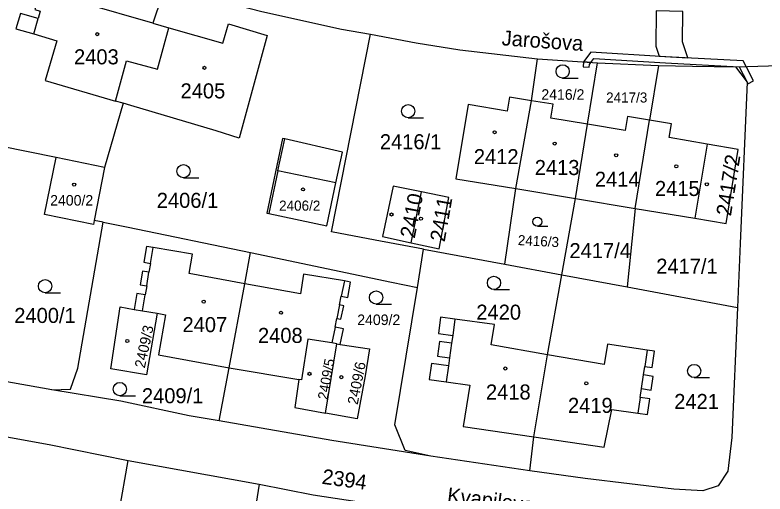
# Model space of a CAD drawing. Extents: x -869103 to -863415, y -1015889 to -1012477.
# Drawn here: x -866069.9 to -865985.1, y -1015005.7 to -1014951.6 of the extents above; entities that cross this region are included whole.
import ezdxf

# ---------------------------------------------------------------- set-up
doc = ezdxf.new("R2010")
doc.units = 0
for name, color, linetype in [('Hranice parcel', 7, 'Continuous'), ('Parcelní čísla', 7, 'Continuous'), ('Pop  PČ popisy', 7, 'Continuous'), ('Vnitřní kresba', 7, 'Continuous'), ('Věcná břemena k části', 7, 'Continuous'), ('Značky budov', 7, 'Continuous'), ('Značky kultur', 7, 'Continuous')]:
    doc.layers.add(name, color=color, linetype=linetype)

msp = doc.modelspace()

# ---------------------------------------------------------------- linework, layer by layer
at = {"layer": 'Hranice parcel'}
for p, q in [((-866052.82, -1014947.95), (-866054.3, -1014952.51)), ((-866054.3, -1014952.51), (-866052.51, -1014953.02)), ((-866011.49, -1014961.26), (-866010.8, -1014956.52)), ((-866010.8, -1014956.52), (-866004, -1014956.98)), ((-866005.14, -1014963.93), (-866004, -1014956.98)), ((-866004, -1014956.98), (-865997.11, -1014957.3)), ((-865997.11, -1014957.3), (-865998.14, -1014963.46)), ((-865997.11, -1014957.3), (-865993.27, -1014957.37)), ((-865993.27, -1014957.37), (-865988.4, -1014957.43)), ((-865988.4, -1014957.43), (-865987.07, -1014959.16)), ((-865987.07, -1014959.16), (-865987.88, -1014977.42)), ((-866057.67, -1014961.56), (-866058.52, -1014961.31)), ((-866011.49, -1014961.26), (-866013.96, -1014960.85)), ((-866013.26, -1014971.21), (-866011.49, -1014961.26)), ((-866009.02, -1014961.66), (-866011.49, -1014961.26)), ((-866057.67, -1014961.56), (-866059.78, -1014968.83)), ((-866018.63, -1014961.71), (-866020.02, -1014970.09)), ((-865998.14, -1014963.46), (-866000.61, -1014963.05)), ((-866006.51, -1014972.32), (-866005.14, -1014963.93)), ((-865999.75, -1014973.44), (-865998.14, -1014963.46)), ((-865995.64, -1014963.87), (-865998.14, -1014963.46)), ((-866065.26, -1014967.7), (-866071.64, -1014966.39)), ((-865991.59, -1014966.18), (-865993, -1014974.55)), ((-866059.78, -1014968.83), (-866065.26, -1014967.7)), ((-866059.78, -1014968.83), (-866060.95, -1014974.82)), ((-866020.02, -1014970.09), (-866013.26, -1014971.21)), ((-866025.1, -1014977.33), (-866023.94, -1014971.57)), ((-866014.51, -1014979.76), (-866013.26, -1014971.21)), ((-866013.26, -1014971.21), (-866006.51, -1014972.32)), ((-866008.05, -1014980.96), (-866006.51, -1014972.32)), ((-866006.51, -1014972.32), (-865999.75, -1014973.44)), ((-865999.75, -1014973.44), (-866000.67, -1014982.33)), ((-865999.75, -1014973.44), (-865993, -1014974.55)), ((-866060.95, -1014974.82), (-866061.03, -1014975.25)), ((-866059.93, -1014975), (-866060.95, -1014974.82)), ((-865987.88, -1014977.42), (-865988.18, -1014984.66)), ((-866024.39, -1014982.39), (-866023.68, -1014978.05)), ((-866023.68, -1014978.05), (-866014.51, -1014979.76)), ((-866043.92, -1014981.96), (-866043.27, -1014978.45)), ((-866014.51, -1014979.76), (-866008.05, -1014980.96)), ((-866009.66, -1014989.99), (-866008.05, -1014980.96)), ((-866008.05, -1014980.96), (-866000.67, -1014982.33)), ((-866045.69, -1014991.48), (-866043.92, -1014981.96)), ((-866000.67, -1014982.33), (-865988.18, -1014984.66)), ((-865988.18, -1014984.66), (-865988.8, -1014999.36)), ((-866034.77, -1014996.62), (-866033.5, -1014988.76)), ((-866033.5, -1014988.76), (-866033.11, -1014988.84)), ((-866033.11, -1014988.84), (-866029.81, -1014989.31)), ((-866011.23, -1014999.28), (-866009.66, -1014989.99)), ((-866065.73, -1014993.95), (-866080.55, -1014991.34)), ((-866046.81, -1014997.48), (-866045.69, -1014991.48)), ((-866045.69, -1014991.48), (-866037.79, -1014992.78)), ((-866046.81, -1014997.48), (-866050.19, -1014996.89)), ((-866031.19, -1014997.26), (-866034.77, -1014996.62)), ((-866011.65, -1015003.12), (-866011.23, -1014999.28)), ((-866058.12, -1015007.82), (-866057.12, -1015001.97)), ((-866057.12, -1015001.97), (-866042.28, -1015004.64)), ((-866011.65, -1015003.12), (-866022.86, -1015001.46))]:
    msp.add_line(p, q, dxfattribs=at)
for points in [[(-866054.3, -1014952.51), (-866062.19, -1014950.25), (-866061.51, -1014948.09), (-866065.85, -1014946.73), (-866067.58, -1014946.19), (-866068.13, -1014947.96), (-866066.35, -1014948.51), (-866066.59, -1014949.4), (-866067.2, -1014949.23), (-866067.68, -1014950.96), (-866067.07, -1014951.13), (-866067.3, -1014951.96), (-866069.3, -1014951.4), (-866069.81, -1014953.12), (-866067.79, -1014953.71), (-866065.19, -1014954.48), (-866066.51, -1014958.96), (-866058.52, -1014961.31)], [(-866052.82, -1014947.95), (-866046.98, -1014949.85), (-866041.99, -1014951.17), (-866032.98, -1014953.16), (-866029.71, -1014953.75)], [(-866052.51, -1014953.02), (-866046.4, -1014954.77), (-866045.75, -1014952.58), (-866041.37, -1014953.87), (-866044.54, -1014965.49), (-866047.14, -1014964.66), (-866056.82, -1014961.81), (-866057.67, -1014961.56)], [(-866058.52, -1014961.31), (-866057.28, -1014956.74), (-866053.78, -1014957.69), (-866052.51, -1014953.02)], [(-866023.68, -1014978.05), (-866029.17, -1014977.02), (-866034.1, -1014976.1), (-866029.71, -1014953.75)], [(-866029.71, -1014953.75), (-866024.51, -1014954.7), (-866019.6, -1014955.52), (-866010.8, -1014956.52)], [(-865988.4, -1014957.43), (-865988.25, -1014957.43), (-865977.55, -1014957.1)], [(-866013.96, -1014960.85), (-866014.22, -1014962.43), (-866018.63, -1014961.71)], [(-866005.14, -1014963.93), (-866009.28, -1014963.24), (-866009.02, -1014961.66)], [(-866000.61, -1014963.05), (-866000.87, -1014964.65), (-866005.14, -1014963.93)], [(-865991.59, -1014966.18), (-865995.9, -1014965.44), (-865995.64, -1014963.87)], [(-866039.64, -1014965.54), (-866041.42, -1014973.97), (-866041.18, -1014974.03), (-866034.65, -1014975.4), (-866033.62, -1014970.56), (-866032.87, -1014967.07), (-866039.39, -1014965.57), (-866039.64, -1014965.54)], [(-865993, -1014974.55), (-865989.45, -1014975.14), (-865988.11, -1014966.78), (-865991.59, -1014966.18)], [(-866061.03, -1014975.25), (-866066.57, -1014974.12), (-866065.26, -1014967.7)], [(-866023.94, -1014971.57), (-866027.14, -1014970.92), (-866028.35, -1014976.64), (-866025.1, -1014977.33)], [(-866025.1, -1014977.33), (-866021.91, -1014978), (-866020.82, -1014972.2), (-866023.94, -1014971.57)], [(-866065.73, -1014993.95), (-866063.64, -1014993.89), (-866062.79, -1014991.51), (-866059.93, -1014975)], [(-866059.93, -1014975), (-866057.12, -1014975.56), (-866043.27, -1014978.45)], [(-866043.92, -1014981.96), (-866050.21, -1014980.82), (-866049.84, -1014978.63), (-866054.28, -1014977.88), (-866055.03, -1014977.75), (-866055.33, -1014979.53), (-866054.58, -1014979.66), (-866054.75, -1014980.66), (-866055.49, -1014980.54), (-866055.75, -1014982.09), (-866055.01, -1014982.22), (-866055.17, -1014983.21), (-866056.13, -1014983.05), (-866056.44, -1014984.87)], [(-866043.27, -1014978.45), (-866027.32, -1014981.78), (-866024.39, -1014982.39)], [(-866031.95, -1014981.77), (-866032.65, -1014981.63), (-866037.28, -1014980.87), (-866037.62, -1014983.09), (-866043.92, -1014981.96)], [(-866033.11, -1014988.84), (-866032.75, -1014987.05), (-866033.7, -1014986.86), (-866033.51, -1014985.89), (-866033.03, -1014985.99), (-866032.72, -1014984.46), (-866033.2, -1014984.36), (-866033, -1014983.37), (-866032.27, -1014983.52), (-866031.95, -1014981.77)], [(-866022.86, -1015001.46), (-866025.76, -1015000.82), (-866026.93, -1014997.94), (-866024.39, -1014982.39)], [(-866053.83, -1014985.31), (-866055.04, -1014992.27), (-866059.08, -1014991.57), (-866058.02, -1014984.58), (-866056.44, -1014984.87)], [(-866056.44, -1014984.87), (-866055.49, -1014985.03), (-866053.83, -1014985.31)], [(-866053.83, -1014985.31), (-866052.89, -1014985.47), (-866053.68, -1014990.01), (-866045.69, -1014991.48)], [(-866015.65, -1014986.59), (-866020.14, -1014985.97), (-866021.76, -1014985.75), (-866022, -1014987.58), (-866020.39, -1014987.8), (-866020.52, -1014988.69), (-866021.87, -1014988.51), (-866022.1, -1014990.16), (-866020.74, -1014990.35), (-866020.87, -1014991.24), (-866022.8, -1014990.97), (-866023.07, -1014992.79), (-866021.12, -1014993.06), (-866018.45, -1014993.43)], [(-866009.66, -1014989.99), (-866016.04, -1014988.87), (-866015.65, -1014986.59)], [(-866033.5, -1014988.76), (-866034.06, -1014988.65), (-866036.78, -1014988.23), (-866037.49, -1014992.82), (-866037.79, -1014992.78)], [(-866029.81, -1014989.31), (-866030.29, -1014992.39), (-866031.19, -1014997.26)], [(-866002.87, -1014988.8), (-866003.27, -1014991.1), (-866009.66, -1014989.99)], [(-866002.38, -1014996.18), (-865999.45, -1014996.61), (-865998.36, -1014996.77), (-865998.1, -1014994.98), (-865999.19, -1014994.82), (-865999.04, -1014993.83), (-865997.95, -1014993.99), (-865997.72, -1014992.44), (-865998.81, -1014992.28), (-865998.67, -1014991.31), (-865997.84, -1014991.43), (-865997.57, -1014989.58), (-865998.4, -1014989.46), (-866002.87, -1014988.8)], [(-866037.79, -1014992.78), (-866038.26, -1014995.98), (-866034.77, -1014996.62)], [(-866018.45, -1014993.43), (-866019.22, -1014998.12), (-866011.23, -1014999.28)], [(-866050.19, -1014996.89), (-866057.93, -1014995.26), (-866065.73, -1014993.95)], [(-866011.23, -1014999.28), (-866003.24, -1015000.44), (-866002.38, -1014996.18)], [(-866084.98, -1014996.73), (-866066.06, -1015000.16), (-866057.12, -1015001.97)], [(-866022.86, -1015001.46), (-866034.06, -1014999.71), (-866046.81, -1014997.48)], [(-865988.8, -1014999.36), (-865989.28, -1015003.16), (-865990.36, -1015004.83), (-865992.08, -1015005.39), (-865995.37, -1015005.19), (-866000.4, -1015004.61), (-866005.39, -1015004), (-866011.65, -1015003.12)], [(-866042.28, -1015004.64), (-866048.17, -1015041.78), (-866048.39, -1015043.73)], [(-866042.28, -1015004.64), (-866036.19, -1015005.83), (-866027.45, -1015007.16)]]:
    msp.add_lwpolyline(points, dxfattribs=at)
at = {"layer": 'Vnitřní kresba'}
for p, q in [((-866067.79, -1014953.71), (-866067.3, -1014951.96)), ((-866040.16, -1014969.18), (-866039.39, -1014965.57)), ((-866040.16, -1014969.18), (-866041.18, -1014974.03)), ((-866033.62, -1014970.56), (-866040.16, -1014969.18)), ((-866054.58, -1014979.66), (-866054.28, -1014977.88)), ((-866055.01, -1014982.22), (-866054.75, -1014980.66)), ((-866032.65, -1014981.63), (-866033, -1014983.37)), ((-866055.49, -1014985.03), (-866055.17, -1014983.21)), ((-866033.2, -1014984.36), (-866033.51, -1014985.89)), ((-866020.14, -1014985.97), (-866020.39, -1014987.8)), ((-866033.7, -1014986.86), (-866034.06, -1014988.65)), ((-866020.52, -1014988.69), (-866020.74, -1014990.35)), ((-865998.4, -1014989.46), (-865998.67, -1014991.31)), ((-866020.87, -1014991.24), (-866021.12, -1014993.06)), ((-865999.04, -1014993.83), (-865998.81, -1014992.28)), ((-865999.19, -1014994.82), (-865999.45, -1014996.61))]:
    msp.add_line(p, q, dxfattribs=at)
at = {"layer": 'Věcná břemena k části'}
for points in [[(-865997.02, -1014956.24), (-865993.81, -1014956.42), (-865994.4, -1014954.62), (-865994.34, -1014951.16), (-865997.39, -1014951.1), (-865997.4, -1014955.08)], [(-866005.59, -1014956.87), (-866004.76, -1014956.93), (-866004.43, -1014956.48), (-865996.31, -1014956.99), (-865987.97, -1014957.42), (-865987.07, -1014959.16), (-865986.99, -1014959.35), (-865986.37, -1014959.03), (-865987.2, -1014957.4), (-865987.53, -1014956.74), (-865996.27, -1014956.29), (-866004.77, -1014955.76)], [(-866005.62, -1014957.43), (-866004.97, -1014957.47), (-866004.93, -1014957.16), (-866004.76, -1014956.93), (-866005.59, -1014956.87)]]:
    msp.add_lwpolyline(points, close=True, dxfattribs=at)
at = {"layer": 'Značky budov'}
for centre in [(-866060.607, -1014953.739), (-866048.477, -1014957.549), (-866015.647, -1014964.829), (-866008.847, -1014966.109), (-866001.897, -1014967.439), (-865995.097, -1014968.679), (-866063.217, -1014970.759), (-865991.647, -1014970.719), (-866037.327, -1014971.299), (-866027.317, -1014974.129), (-866023.987, -1014974.599), (-866048.557, -1014983.989), (-866039.807, -1014985.249), (-866057.207, -1014988.449), (-866036.597, -1014992.159), (-866014.447, -1014991.549), (-866032.997, -1014992.529), (-866005.277, -1014993.239)]:
    msp.add_circle(centre, 0.175, dxfattribs=at)
at = {"layer": 'Značky kultur'}
for p, q in [((-866007.953, -1014958.7), (-866006.203, -1014958.7)), ((-866025.433, -1014963.2), (-866023.683, -1014963.2)), ((-866050.843, -1014969.98), (-866049.093, -1014969.98)), ((-866010.815, -1014975.45), (-866009.643, -1014975.45)), ((-866015.723, -1014982.62), (-866013.973, -1014982.62)), ((-866066.503, -1014982.99), (-866064.753, -1014982.99)), ((-866029.063, -1014984.27), (-866027.313, -1014984.27)), ((-865993.073, -1014992.58), (-865991.323, -1014992.58)), ((-866058.043, -1014994.63), (-866056.293, -1014994.63))]:
    msp.add_line(p, q, dxfattribs=at)
for centre, radius in [((-866007.953, -1014957.95), 0.75), ((-866025.433, -1014962.45), 0.75), ((-866050.843, -1014969.23), 0.75), ((-866010.815, -1014974.947), 0.502), ((-866066.503, -1014982.24), 0.75), ((-866015.723, -1014981.87), 0.75), ((-866029.063, -1014983.52), 0.75), ((-865993.073, -1014991.83), 0.75), ((-866058.043, -1014993.88), 0.75)]:
    msp.add_circle(centre, radius, dxfattribs=at)

# ---------------------------------------------------------------- texts
at = {"layer": 'Parcelní čísla'}
for s, height, p in [('2403', 1.7, (-866063.23, -1014957.15)), ('2405', 1.7, (-866051.18, -1014961)), ('2416/2', 1.19, (-866010.36, -1014961.155)), ('2417/3', 1.139, (-866003.034, -1014961.469)), ('2416/1', 1.7, (-866028.63, -1014966.75)), ('2412', 1.7, (-866018, -1014968.44)), ('2413', 1.7, (-866011.11, -1014969.67)), ('2414', 1.7, (-866004.31, -1014971)), ('2415', 1.7, (-865997.51, -1014972.04)), ('2406/1', 1.7, (-866053.87, -1014973.38)), ('2400/2', 1.19, (-866065.93, -1014973.125)), ('2406/2', 1.14, (-866040.03, -1014973.7)), ('2417/4', 1.7, (-866007.185, -1014979.07)), ('2417/1', 1.7, (-865997.365, -1014980.83)), ('2420', 1.7, (-866017.72, -1014986.03)), ('2400/1', 1.7, (-866069.99, -1014986.4)), ('2407', 1.7, (-866050.96, -1014987.44)), ('2409/2', 1.19, (-866031.19, -1014986.635)), ('2408', 1.7, (-866042.42, -1014988.66)), ('2409/1', 1.7, (-866055.55, -1014995.48)), ('2418', 1.7, (-866016.63, -1014995.06)), ('2421', 1.7, (-865995.33, -1014996.13)), ('2419', 1.7, (-866007.35, -1014996.57))]:
    msp.add_text(s, height=height, dxfattribs=at).set_placement(p)
for s, height, rotation, p in [('2417/2', 1.7, 81, (-865988.92, -1014974.372)), ('2410', 1.7, 79, (-866024.695, -1014976.902)), ('2411', 1.7, 80, (-866021.302, -1014977.297)), ('2416/3', 1.139, 357, (-866013.049, -1014977.588)), ('2409/3', 1.19, 78, (-866055.228, -1014991.573)), ('2409/5', 1.139, 80, (-866034.549, -1014995.138)), ('2409/6', 1.19, 79, (-866031.145, -1014995.703)), ('2394', 1.7, 352, (-866035.258, -1015004.581))]:
    msp.add_text(s, height=height, rotation=rotation, dxfattribs=at).set_placement(p)
at = {"layer": 'Pop  PČ popisy'}
for s, rotation, p in [('Jarošova', 356, (-866014.889, -1014954.997)), ('Kvapilova', 353, (-866021.083, -1015006.683))]:
    msp.add_text(s, height=1.7, rotation=rotation, dxfattribs=at).set_placement(p)

doc.saveas('drawing.dxf')
